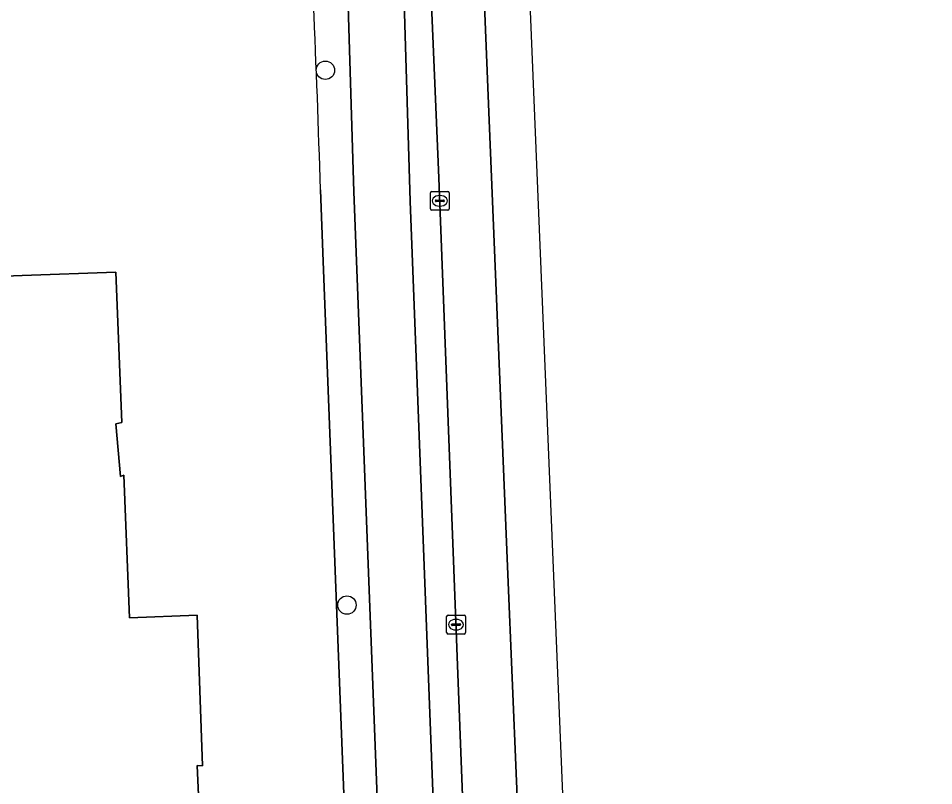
# Model space of a CAD drawing. Extents: x 159716 to 160783, y 383290 to 384031.
# Drawn here: x 160660.97 to 160709.69, y 383331.84 to 383372.68 of the extents above; entities that cross this region are included whole.
import ezdxf

# ---------------------------------------------------------------- set-up
doc = ezdxf.new("R2010")
doc.units = 0
for name, color, linetype in [('IMGEO_Berm_open', 7, 'Continuous'), ('IMGEO_Boom', 7, 'Continuous'), ('IMGEO_Erf', 7, 'Continuous'), ('IMGEO_Fietspad_gesloten', 7, 'Continuous'), ('IMGEO_Kolk', 7, 'Continuous'), ('IMGEO_Pand', 7, 'Continuous'), ('IMGEO_Rijbaan_lokaal_gesloten', 7, 'Continuous'), ('IMGEO_Voetpad_open', 7, 'Continuous')]:
    doc.layers.add(name, color=color, linetype=linetype)

msp = doc.modelspace()

# ---------------------------------------------------------------- linework, layer by layer
at = {"layer": 'IMGEO_Berm_open'}
msp.add_lwpolyline([(160669.325, 383500), (160669.616, 383497.819), (160670.363, 383492.142), (160672.113, 383479.631), (160672.42, 383477.341), (160673.091, 383471.483), (160674.164, 383464.304), (160680.195, 383399.717), (160680.963, 383386.524), (160681.376, 383377.667), (160681.827, 383362.938), (160683.056, 383331.059), (160683.062, 383310.21), (160685.428, 383309.994), (160683.357, 383364.181), (160682.54, 383383.464)], dxfattribs=at)
at = {"layer": 'IMGEO_Boom'}
for centre in [(160677.314, 383369.913), (160678.457, 383341.449)]:
    msp.add_circle(centre, 0.489, dxfattribs=at)
at = {"layer": 'IMGEO_Erf'}
for points in [[(160677.199, 383359.74), (160677.05, 383363.558)], [(160678.597, 383320.929), (160678.623, 383323.166), (160677.199, 383359.74)], [(160652.711, 383358.666), (160661.173, 383358.985), (160666.169, 383359.173), (160666.484, 383351.157), (160666.153, 383351.1), (160666.406, 383348.294), (160666.593, 383348.371), (160666.895, 383340.778), (160670.497, 383340.92), (160670.772, 383332.894), (160670.485, 383332.911), (160670.613, 383330.155), (160670.898, 383330.136), (160671.192, 383322.11), (160669.397, 383322.028), (160669.616, 383316.645), (160667.551, 383316.562), (160664.281, 383313.1), (160664.391, 383311.029), (160659.012, 383310.828)]]:
    msp.add_lwpolyline(points, dxfattribs=at)
msp.add_arc((160072.415, 383345.889), 604.893, 1.673814, 3.544484, dxfattribs=at)
at = {"layer": 'IMGEO_Fietspad_gesloten'}
for points in [[(160680.111, 383310.563), (160679.963, 383309.844), (160683.062, 383310.21), (160683.056, 383331.059), (160681.827, 383362.938), (160681.376, 383377.667), (160680.963, 383386.524), (160680.195, 383399.717), (160674.164, 383464.304)], [(160677.674, 383392.45), (160678.396, 383377.425), (160678.836, 383363.45), (160680.179, 383328.431), (160680.343, 383312.731)]]:
    msp.add_lwpolyline(points, dxfattribs=at)
at = {"layer": 'IMGEO_Kolk'}
for p, q in [((160682.978, 383363.463), (160683.83, 383363.463)), ((160682.903, 383362.537), (160682.903, 383363.389)), ((160683.205, 383363.006), (160683.603, 383363.006)), ((160683.391, 383363.243), (160683.416, 383363.243)), ((160683.904, 383363.389), (160683.904, 383362.537)), ((160683.162, 383362.957), (160683.162, 383362.969)), ((160683.6, 383362.92), (160683.202, 383362.92)), ((160683.414, 383362.683), (160683.389, 383362.683)), ((160683.646, 383362.969), (160683.646, 383362.957)), ((160683.83, 383362.463), (160682.978, 383362.463)), ((160683.765, 383339.981), (160683.765, 383340.833)), ((160683.84, 383340.907), (160684.692, 383340.907)), ((160684.253, 383340.687), (160684.278, 383340.687)), ((160684.766, 383340.833), (160684.766, 383339.981)), ((160684.024, 383340.401), (160684.024, 383340.413)), ((160684.462, 383340.364), (160684.064, 383340.364)), ((160684.067, 383340.45), (160684.465, 383340.45)), ((160684.276, 383340.127), (160684.251, 383340.127)), ((160684.508, 383340.413), (160684.508, 383340.401)), ((160684.692, 383339.907), (160683.84, 383339.907))]:
    msp.add_line(p, q, dxfattribs=at)
for points in [[(160682.978, 383363.463), (160683.83, 383363.463)], [(160682.903, 383362.537), (160682.903, 383363.389)], [(160683.904, 383363.389), (160683.904, 383362.537)], [(160683.83, 383362.463), (160682.978, 383362.463)], [(160683.765, 383339.981), (160683.765, 383340.833)], [(160683.84, 383340.907), (160684.692, 383340.907)], [(160684.766, 383340.833), (160684.766, 383339.981)], [(160684.692, 383339.907), (160683.84, 383339.907)]]:
    msp.add_lwpolyline(points, dxfattribs=at)
for centre, radius, start, end in [((160682.98, 383363.387), 0.0765, 91.552, 178.448), ((160682.98, 383363.387), 0.0765, 91.552, 178.448), ((160683.828, 383363.387), 0.0765, 1.552, 88.448), ((160683.828, 383363.387), 0.0765, 1.552, 88.448), ((160683.202, 383362.966), 0.0403, 85.8775, 175.7526), ((160683.607, 383362.968), 0.0386, 1.7309, 96.639), ((160682.98, 383362.539), 0.0765, 181.552, 268.448), ((160682.98, 383362.539), 0.0765, 181.552, 268.448), ((160683.199, 383362.956), 0.0366, 178.938, 274.7102), ((160683.603, 383362.963), 0.043, 264.8664, 352.4533), ((160683.828, 383362.539), 0.0765, 271.552, 358.448), ((160683.828, 383362.539), 0.0765, 271.552, 358.448), ((160683.842, 383340.831), 0.0765, 91.552, 178.448), ((160683.842, 383340.831), 0.0765, 91.552, 178.448), ((160684.69, 383340.831), 0.0765, 1.552, 88.448), ((160684.69, 383340.831), 0.0765, 1.552, 88.448), ((160684.064, 383340.41), 0.0403, 85.8775, 175.7526), ((160684.061, 383340.4), 0.0366, 178.938, 274.7102), ((160684.465, 383340.407), 0.043, 264.8664, 352.4533), ((160684.469, 383340.412), 0.0386, 1.7309, 96.639), ((160683.842, 383339.983), 0.0765, 181.552, 268.448), ((160683.842, 383339.983), 0.0765, 181.552, 268.448), ((160684.69, 383339.983), 0.0765, 271.552, 358.448), ((160684.69, 383339.983), 0.0765, 271.552, 358.448)]:
    msp.add_arc(centre, radius, start, end, dxfattribs=at)
for centre, major_axis, ratio, start_param, end_param in [((160683.39, 383362.963), (-0.387, 0.002), 0.722429, 4.712389, 7.853982), ((160683.415, 383362.963), (-0.39, 0.002), 0.717154, 1.570796, 4.712389), ((160684.252, 383340.407), (-0.387, 0.002), 0.722429, 4.712389, 7.853982), ((160684.277, 383340.407), (-0.39, 0.002), 0.717154, 1.570796, 4.712389)]:
    msp.add_ellipse(centre, major_axis=major_axis, ratio=ratio, start_param=start_param, end_param=end_param, dxfattribs=at)
at = {"layer": 'IMGEO_Pand'}
msp.add_lwpolyline([(160659.012, 383310.828), (160664.391, 383311.029), (160664.281, 383313.1), (160667.551, 383316.562), (160669.616, 383316.645), (160669.397, 383322.028), (160671.192, 383322.11), (160670.898, 383330.136), (160670.613, 383330.155), (160670.485, 383332.911), (160670.772, 383332.894), (160670.497, 383340.92), (160666.895, 383340.778), (160666.593, 383348.371), (160666.406, 383348.294), (160666.153, 383351.1), (160666.484, 383351.157), (160666.169, 383359.173), (160661.173, 383358.985), (160652.711, 383358.666)], dxfattribs=at)
at = {"layer": 'IMGEO_Rijbaan_lokaal_gesloten'}
for points in [[(160690.823, 383309.426), (160690.846, 383309.913), (160687.429, 383392.401), (160681.062, 383461.517), (160675.323, 383507.364), (160675.457, 383514.427), (160675.636, 383523.856), (160678.578, 383539.845), (160686.295, 383560.103), (160695.17, 383577.128), (160696.528, 383578.802), (160709.688, 383595.022)], [(160682.54, 383383.464), (160683.357, 383364.181), (160685.428, 383309.994), (160688.438, 383309.677), (160687.939, 383321.085), (160687.031, 383343.071), (160686.008, 383367.691), (160685.411, 383382.629), (160684.722, 383397.271), (160684.05, 383405.189), (160682.838, 383418.529), (160680.144, 383447.35)], [(160680.144, 383447.35), (160682.838, 383418.529), (160684.05, 383405.189), (160684.722, 383397.271), (160685.411, 383382.629), (160686.008, 383367.691), (160687.031, 383343.071), (160687.939, 383321.085), (160688.438, 383309.677), (160690.823, 383309.426)]]:
    msp.add_lwpolyline(points, dxfattribs=at)
at = {"layer": 'IMGEO_Voetpad_open'}
for points in [[(160680.343, 383312.731), (160680.179, 383328.431), (160678.836, 383363.45), (160678.396, 383377.425), (160677.674, 383392.45)], [(160677.05, 383363.558), (160677.199, 383359.74), (160678.623, 383323.166), (160678.597, 383320.929)]]:
    msp.add_lwpolyline(points, dxfattribs=at)
msp.add_arc((160072.415, 383345.889), 604.893, 1.673814, 3.544484, dxfattribs=at)

doc.saveas('drawing.dxf')
